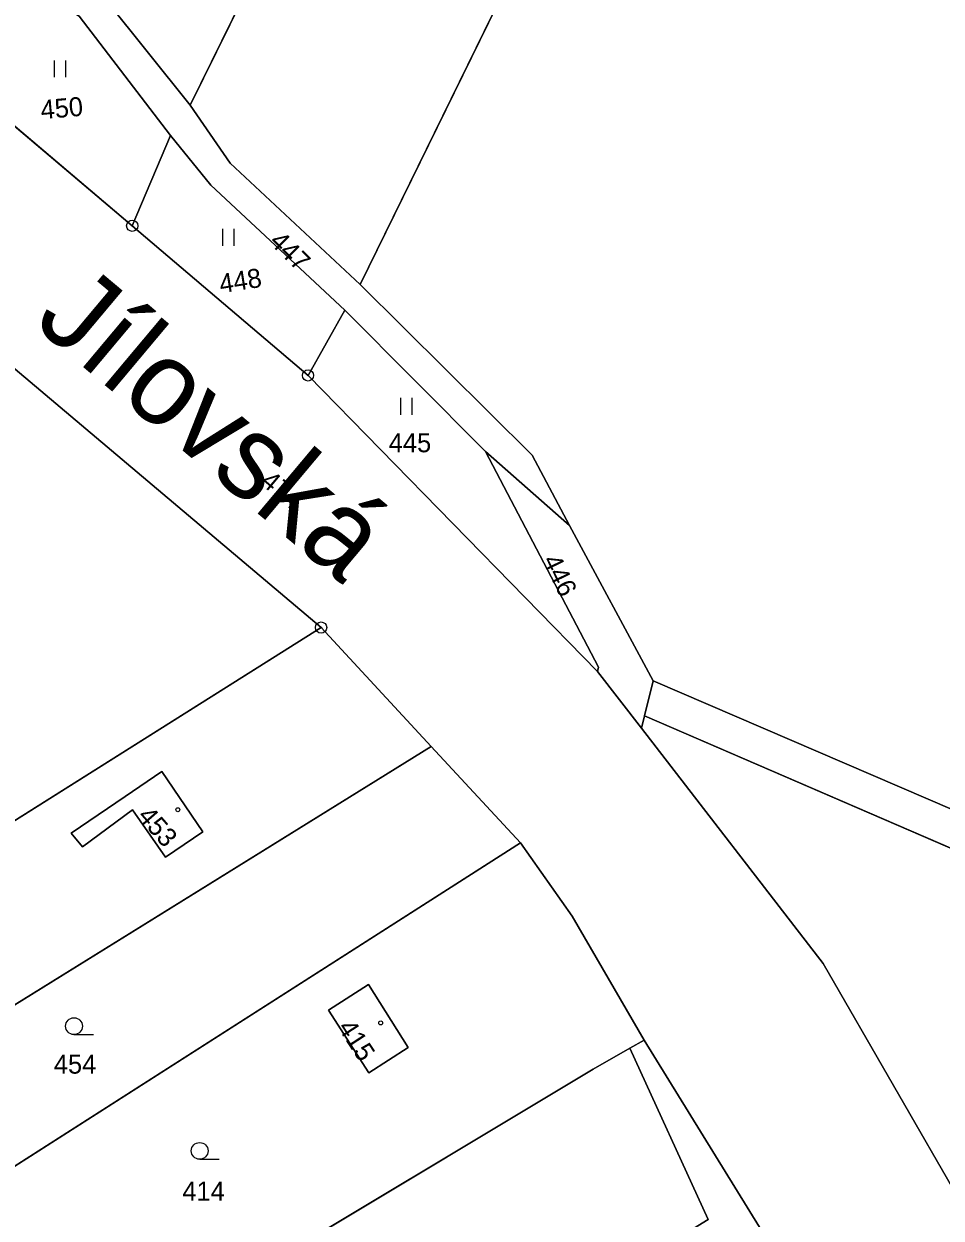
# Model space of a CAD drawing. Extents: x -689422 to -685210, y -987725 to -982160.
# Drawn here: x -686510.6 to -686428.7, y -986347 to -986240.3 of the extents above; entities that cross this region are included whole.
import ezdxf

# ---------------------------------------------------------------- set-up
doc = ezdxf.new("R2010")
doc.units = 0
for name, color, linetype in [('KN_Budovy', 7, 'Continuous'), ('KN_Hranice_parcel', 7, 'Continuous'), ('KN_Parcelni cisla', 7, 'Continuous'), ('KN_Polygon parcely', 7, 'Continuous'), ('KN_Popisy_pomistni nazvy nazvy ulic', 7, 'Continuous'), ('KN_POZEMKY_ORNA PUDA', 7, 'Continuous'), ('KN_POZEMKY_OSTATNI PLOCHA', 7, 'Continuous'), ('KN_POZEMKY_TTP', 7, 'Continuous'), ('KN_POZEMKY_ZAHRADA', 7, 'Continuous'), ('KN_POZEMKY_ZASTAVENA PLOCHA', 7, 'Continuous'), ('KN_VYUZITI_16_ostatni plocha_silnice', 7, 'Continuous'), ('KN_VYUZITI_17_ostatni plocha_ostatni komunikace', 7, 'Continuous'), ('KN_VYUZITI_26_ostatni plocha_jina plocha', 7, 'Continuous'), ('KN_VYUZITI_27_ostatni plocha_neplodna puda', 7, 'Continuous'), ('KN_Značky bodu BP', 7, 'Continuous'), ('KN_Značky budov', 7, 'Continuous'), ('KN_Značky kultur', 7, 'Continuous')]:
    doc.layers.add(name, color=color, linetype=linetype)

msp = doc.modelspace()

# ---------------------------------------------------------------- linework, layer by layer
at = {"layer": 'KN_Budovy'}
for points in [[(-686506.39, -986312.61), (-686505.37, -986313.82), (-686500.92, -986310.51), (-686497.95, -986314.75), (-686494.64, -986312.49), (-686498.28, -986307.11), (-686501.57, -986309.33)], [(-686483.39, -986328.41), (-686479.81, -986334), (-686476.27, -986331.74), (-686479.83, -986326.12)]]:
    msp.add_lwpolyline(points, close=True, dxfattribs=at)
at = {"layer": 'KN_Hranice_parcel'}
for p, q in [((-686434.61, -986123.54), (-686495.76, -986247.6)), ((-686416.35, -986132.67), (-686480.58, -986263.62)), ((-686518.71, -986243.33), (-686500.94, -986258.37)), ((-686497.53, -986250.29), (-686500.94, -986258.37)), ((-686500.94, -986258.37), (-686485.23, -986271.73)), ((-686481.93, -986265.9), (-686485.23, -986271.73)), ((-686469.39, -986278.52), (-686481.93, -986265.9)), ((-686512.36, -986270.37), (-686484.06, -986294.24)), ((-686485.23, -986271.73), (-686459.36, -986298.16)), ((-686461.87, -986285.13), (-686469.39, -986278.52)), ((-686461.87, -986285.13), (-686454.39, -986299)), ((-686484.06, -986294.24), (-686543.91, -986331.92)), ((-686474.22, -986304.87), (-686484.06, -986294.24)), ((-686459.36, -986298.16), (-686455.43, -986303.24)), ((-686454.39, -986299), (-686455.16, -986302.12)), ((-686427.48, -986310.59), (-686454.39, -986299)), ((-686455.16, -986302.12), (-686455.43, -986303.24)), ((-686455.43, -986303.24), (-686439.22, -986324.23)), ((-686466.26, -986313.46), (-686474.22, -986304.87)), ((-686466.26, -986313.46), (-686535.17, -986357.48)), ((-686439.22, -986324.23), (-686426.63, -986346.03)), ((-686456.47, -986331.81), (-686455.2, -986331.09)), ((-686444.9, -986347.8), (-686455.2, -986331.09))]:
    msp.add_line(p, q, dxfattribs=at)
for points in [[(-686495.76, -986247.6), (-686503.33, -986238.13), (-686513.07, -986231.64)], [(-686514.21, -986233.99), (-686505.68, -986239.66), (-686497.53, -986250.29)], [(-686480.58, -986263.62), (-686492.19, -986252.76), (-686495.76, -986247.6)], [(-686497.53, -986250.29), (-686493.91, -986254.75), (-686481.93, -986265.9)], [(-686480.58, -986263.62), (-686465.21, -986278.86), (-686461.87, -986285.13)], [(-686459.36, -986298.16), (-686459.27, -986297.77), (-686469.39, -986278.52)], [(-686455.16, -986302.12), (-686392.23, -986329.33), (-686385.28, -986329.18)], [(-686474.22, -986304.87), (-686539.62, -986345.41), (-686541.91, -986346.87)], [(-686506.39, -986312.61), (-686501.57, -986309.33), (-686498.28, -986307.11), (-686494.64, -986312.49), (-686497.95, -986314.75), (-686500.92, -986310.51), (-686505.37, -986313.82), (-686506.39, -986312.61)], [(-686455.2, -986331.09), (-686461.64, -986320.02), (-686466.26, -986313.46)], [(-686483.39, -986328.41), (-686479.83, -986326.12), (-686476.27, -986331.74), (-686479.81, -986334), (-686483.39, -986328.41)], [(-686501.91, -986379.33), (-686449.48, -986347.09), (-686456.47, -986331.81)], [(-686492.28, -986353.17), (-686459.77, -986333.67), (-686456.47, -986331.81)]]:
    msp.add_lwpolyline(points, dxfattribs=at)
at = {"layer": 'KN_Polygon parcely'}
for points in [[(-686456.78, -986112.97), (-686513.07, -986231.64), (-686503.33, -986238.13), (-686495.76, -986247.6), (-686434.61, -986123.54)], [(-686495.76, -986247.6), (-686492.19, -986252.76), (-686480.58, -986263.62), (-686416.35, -986132.67), (-686434.61, -986123.54)], [(-686461.87, -986285.13), (-686454.39, -986299), (-686427.48, -986310.59), (-686366.38, -986185.95), (-686387.98, -986178.41), (-686378.61, -986150.89), (-686416.35, -986132.67), (-686480.58, -986263.62), (-686465.21, -986278.86)], [(-686495.76, -986247.6), (-686503.33, -986238.13), (-686513.07, -986231.64), (-686530.46, -986220.75), (-686531.76, -986223.33), (-686514.21, -986233.99), (-686505.68, -986239.66), (-686497.53, -986250.29), (-686493.91, -986254.75), (-686481.93, -986265.9), (-686469.39, -986278.52), (-686461.87, -986285.13), (-686465.21, -986278.86), (-686480.58, -986263.62), (-686492.19, -986252.76)], [(-686518.71, -986243.33), (-686500.94, -986258.37), (-686497.53, -986250.29), (-686505.68, -986239.66), (-686514.21, -986233.99)], [(-686500.94, -986258.37), (-686485.23, -986271.73), (-686481.93, -986265.9), (-686493.91, -986254.75), (-686497.53, -986250.29)], [(-686459.36, -986298.16), (-686459.27, -986297.77), (-686469.39, -986278.52), (-686481.93, -986265.9), (-686485.23, -986271.73)], [(-686484.06, -986294.24), (-686512.36, -986270.37), (-686552.49, -986309.3), (-686543.91, -986331.92)], [(-686469.39, -986278.52), (-686459.27, -986297.77), (-686459.36, -986298.16), (-686455.43, -986303.24), (-686455.16, -986302.12), (-686454.39, -986299), (-686461.87, -986285.13)], [(-686546.45, -986333.52), (-686541.91, -986346.87), (-686539.62, -986345.41), (-686474.22, -986304.87), (-686484.06, -986294.24), (-686543.91, -986331.92)], [(-686455.43, -986303.24), (-686439.22, -986324.23), (-686426.63, -986346.03), (-686393.73, -986335.43), (-686385.28, -986329.18), (-686392.23, -986329.33), (-686455.16, -986302.12)], [(-686537.74, -986359.11), (-686535.17, -986357.48), (-686466.26, -986313.46), (-686474.22, -986304.87), (-686539.62, -986345.41), (-686541.91, -986346.87)], [(-686506.39, -986312.61), (-686505.37, -986313.82), (-686500.92, -986310.51), (-686497.95, -986314.75), (-686494.64, -986312.49), (-686498.28, -986307.11), (-686501.57, -986309.33)], [(-686506.39, -986312.61), (-686501.57, -986309.33), (-686498.28, -986307.11), (-686494.64, -986312.49), (-686497.95, -986314.75), (-686500.92, -986310.51), (-686505.37, -986313.82)], [(-686530.19, -986376.41), (-686492.28, -986353.17), (-686459.77, -986333.67), (-686456.47, -986331.81), (-686455.2, -986331.09), (-686461.64, -986320.02), (-686466.26, -986313.46), (-686535.17, -986357.48), (-686532.66, -986364.83)], [(-686483.39, -986328.41), (-686479.81, -986334), (-686476.27, -986331.74), (-686479.83, -986326.12)], [(-686483.39, -986328.41), (-686479.83, -986326.12), (-686476.27, -986331.74), (-686479.81, -986334)], [(-686528.35, -986396.6), (-686500.34, -986381.89), (-686444.9, -986347.8), (-686455.2, -986331.09), (-686456.47, -986331.81), (-686449.48, -986347.09), (-686501.91, -986379.33), (-686526.42, -986392.1), (-686530.52, -986394.23)], [(-686449.48, -986347.09), (-686456.47, -986331.81), (-686459.77, -986333.67), (-686492.28, -986353.17), (-686530.19, -986376.41), (-686526.42, -986392.1), (-686501.91, -986379.33)]]:
    msp.add_lwpolyline(points, close=True, dxfattribs=at)
for points in [[(-686328.73, -986199.25), (-686367.73, -986318.6), (-686370.59, -986322.73), (-686377.74, -986326.31), (-686391.61, -986325.86), (-686427.48, -986310.59), (-686454.39, -986299), (-686455.16, -986302.12), (-686392.23, -986329.33), (-686385.28, -986329.18), (-686377.99, -986329.38), (-686369.96, -986327.29), (-686367.41, -986325.32), (-686363.2, -986319.25), (-686341.46, -986252.16), (-686338.9, -986250.37), (-686326.23, -986250.94), (-686244.61, -986277.45), (-686243.82, -986274.27), (-686250.49, -986272.07), (-686287.61, -986260.01), (-686326.21, -986247.46), (-686339.73, -986247.04), (-686323.81, -986199.58)], [(-686563.88, -986223.26), (-686544.95, -986241.07), (-686539.46, -986246.23), (-686522.08, -986260.86), (-686522.73, -986261.63), (-686512.36, -986270.37), (-686484.06, -986294.24), (-686474.22, -986304.87), (-686466.26, -986313.46), (-686461.64, -986320.02), (-686455.2, -986331.09), (-686444.9, -986347.8), (-686427.11, -986376.67), (-686379.02, -986466.59), (-686355.06, -986513.03), (-686347.32, -986530.39), (-686283.4, -986653.69)], [(-686281.05, -986622.22), (-686339.04, -986505.86), (-686360.85, -986466.19), (-686363.74, -986460.93), (-686408.18, -986380.1), (-686426.63, -986346.03), (-686439.22, -986324.23), (-686455.43, -986303.24), (-686459.36, -986298.16), (-686485.23, -986271.73), (-686500.94, -986258.37), (-686518.71, -986243.33), (-686534.93, -986229.71)]]:
    msp.add_lwpolyline(points, dxfattribs=at)
at = {"layer": 'KN_POZEMKY_ORNA PUDA'}
for p, q in [((-686495.76, -986247.6), (-686434.61, -986123.54)), ((-686434.61, -986123.54), (-686495.76, -986247.6)), ((-686416.35, -986132.67), (-686480.58, -986263.62)), ((-686480.58, -986263.62), (-686416.35, -986132.67)), ((-686503.33, -986238.13), (-686495.76, -986247.6)), ((-686495.76, -986247.6), (-686503.33, -986238.13)), ((-686497.53, -986250.29), (-686505.68, -986239.66)), ((-686495.76, -986247.6), (-686492.19, -986252.76)), ((-686492.19, -986252.76), (-686495.76, -986247.6)), ((-686493.91, -986254.75), (-686497.53, -986250.29)), ((-686492.19, -986252.76), (-686480.58, -986263.62)), ((-686480.58, -986263.62), (-686492.19, -986252.76)), ((-686481.93, -986265.9), (-686493.91, -986254.75)), ((-686480.58, -986263.62), (-686465.21, -986278.86)), ((-686465.21, -986278.86), (-686480.58, -986263.62)), ((-686469.39, -986278.52), (-686481.93, -986265.9)), ((-686461.87, -986285.13), (-686469.39, -986278.52)), ((-686465.21, -986278.86), (-686461.87, -986285.13)), ((-686461.87, -986285.13), (-686465.21, -986278.86)), ((-686454.39, -986299), (-686461.87, -986285.13)), ((-686455.16, -986302.12), (-686454.39, -986299)), ((-686427.48, -986310.59), (-686454.39, -986299)), ((-686454.39, -986299), (-686427.48, -986310.59)), ((-686392.23, -986329.33), (-686455.16, -986302.12))]:
    msp.add_line(p, q, dxfattribs=at)
at = {"layer": 'KN_POZEMKY_OSTATNI PLOCHA'}
for p, q in [((-686518.71, -986243.33), (-686500.94, -986258.37)), ((-686500.94, -986258.37), (-686485.23, -986271.73)), ((-686484.06, -986294.24), (-686512.36, -986270.37)), ((-686485.23, -986271.73), (-686459.36, -986298.16)), ((-686469.39, -986278.52), (-686461.87, -986285.13)), ((-686459.27, -986297.77), (-686469.39, -986278.52)), ((-686461.87, -986285.13), (-686454.39, -986299)), ((-686474.22, -986304.87), (-686484.06, -986294.24)), ((-686459.36, -986298.16), (-686459.27, -986297.77)), ((-686455.43, -986303.24), (-686459.36, -986298.16)), ((-686459.36, -986298.16), (-686455.43, -986303.24)), ((-686454.39, -986299), (-686455.16, -986302.12)), ((-686455.16, -986302.12), (-686455.43, -986303.24)), ((-686455.43, -986303.24), (-686455.16, -986302.12)), ((-686455.16, -986302.12), (-686392.23, -986329.33)), ((-686455.43, -986303.24), (-686439.22, -986324.23)), ((-686439.22, -986324.23), (-686455.43, -986303.24)), ((-686466.26, -986313.46), (-686474.22, -986304.87)), ((-686461.64, -986320.02), (-686466.26, -986313.46)), ((-686455.2, -986331.09), (-686461.64, -986320.02)), ((-686439.22, -986324.23), (-686426.63, -986346.03)), ((-686426.63, -986346.03), (-686439.22, -986324.23)), ((-686456.47, -986331.81), (-686455.2, -986331.09)), ((-686449.48, -986347.09), (-686456.47, -986331.81)), ((-686455.2, -986331.09), (-686444.9, -986347.8)), ((-686444.9, -986347.8), (-686455.2, -986331.09))]:
    msp.add_line(p, q, dxfattribs=at)
at = {"layer": 'KN_POZEMKY_TTP'}
for p, q in [((-686505.68, -986239.66), (-686497.53, -986250.29)), ((-686500.94, -986258.37), (-686518.71, -986243.33)), ((-686497.53, -986250.29), (-686500.94, -986258.37)), ((-686500.94, -986258.37), (-686497.53, -986250.29)), ((-686497.53, -986250.29), (-686493.91, -986254.75)), ((-686493.91, -986254.75), (-686481.93, -986265.9)), ((-686485.23, -986271.73), (-686500.94, -986258.37)), ((-686485.23, -986271.73), (-686481.93, -986265.9)), ((-686481.93, -986265.9), (-686485.23, -986271.73)), ((-686481.93, -986265.9), (-686469.39, -986278.52)), ((-686459.36, -986298.16), (-686485.23, -986271.73)), ((-686469.39, -986278.52), (-686459.27, -986297.77)), ((-686459.27, -986297.77), (-686459.36, -986298.16))]:
    msp.add_line(p, q, dxfattribs=at)
at = {"layer": 'KN_POZEMKY_ZAHRADA'}
for p, q in [((-686512.36, -986270.37), (-686484.06, -986294.24)), ((-686484.06, -986294.24), (-686543.91, -986331.92)), ((-686543.91, -986331.92), (-686484.06, -986294.24)), ((-686484.06, -986294.24), (-686474.22, -986304.87)), ((-686539.62, -986345.41), (-686474.22, -986304.87)), ((-686474.22, -986304.87), (-686539.62, -986345.41)), ((-686474.22, -986304.87), (-686466.26, -986313.46)), ((-686498.28, -986307.11), (-686501.57, -986309.33)), ((-686494.64, -986312.49), (-686498.28, -986307.11)), ((-686501.57, -986309.33), (-686506.39, -986312.61)), ((-686505.37, -986313.82), (-686500.92, -986310.51)), ((-686500.92, -986310.51), (-686497.95, -986314.75)), ((-686506.39, -986312.61), (-686505.37, -986313.82)), ((-686497.95, -986314.75), (-686494.64, -986312.49)), ((-686466.26, -986313.46), (-686535.17, -986357.48)), ((-686535.17, -986357.48), (-686466.26, -986313.46)), ((-686466.26, -986313.46), (-686461.64, -986320.02)), ((-686461.64, -986320.02), (-686455.2, -986331.09)), ((-686479.83, -986326.12), (-686483.39, -986328.41)), ((-686476.27, -986331.74), (-686479.83, -986326.12)), ((-686483.39, -986328.41), (-686479.81, -986334)), ((-686479.81, -986334), (-686476.27, -986331.74)), ((-686459.77, -986333.67), (-686456.47, -986331.81)), ((-686456.47, -986331.81), (-686459.77, -986333.67)), ((-686455.2, -986331.09), (-686456.47, -986331.81)), ((-686456.47, -986331.81), (-686449.48, -986347.09)), ((-686492.28, -986353.17), (-686459.77, -986333.67)), ((-686459.77, -986333.67), (-686492.28, -986353.17))]:
    msp.add_line(p, q, dxfattribs=at)
at = {"layer": 'KN_POZEMKY_ZASTAVENA PLOCHA'}
for p, q in [((-686501.57, -986309.33), (-686498.28, -986307.11)), ((-686498.28, -986307.11), (-686494.64, -986312.49)), ((-686506.39, -986312.61), (-686501.57, -986309.33)), ((-686500.92, -986310.51), (-686505.37, -986313.82)), ((-686497.95, -986314.75), (-686500.92, -986310.51)), ((-686505.37, -986313.82), (-686506.39, -986312.61)), ((-686494.64, -986312.49), (-686497.95, -986314.75)), ((-686483.39, -986328.41), (-686479.83, -986326.12)), ((-686479.83, -986326.12), (-686476.27, -986331.74)), ((-686479.81, -986334), (-686483.39, -986328.41)), ((-686476.27, -986331.74), (-686479.81, -986334))]:
    msp.add_line(p, q, dxfattribs=at)
at = {"layer": 'KN_VYUZITI_16_ostatni plocha_silnice'}
for p, q in [((-686518.71, -986243.33), (-686500.94, -986258.37)), ((-686500.94, -986258.37), (-686485.23, -986271.73)), ((-686484.06, -986294.24), (-686512.36, -986270.37)), ((-686485.23, -986271.73), (-686459.36, -986298.16)), ((-686474.22, -986304.87), (-686484.06, -986294.24)), ((-686459.36, -986298.16), (-686455.43, -986303.24)), ((-686455.43, -986303.24), (-686439.22, -986324.23)), ((-686466.26, -986313.46), (-686474.22, -986304.87)), ((-686461.64, -986320.02), (-686466.26, -986313.46)), ((-686455.2, -986331.09), (-686461.64, -986320.02)), ((-686439.22, -986324.23), (-686426.63, -986346.03)), ((-686444.9, -986347.8), (-686455.2, -986331.09))]:
    msp.add_line(p, q, dxfattribs=at)
at = {"layer": 'KN_VYUZITI_17_ostatni plocha_ostatni komunikace'}
for p, q in [((-686469.39, -986278.52), (-686461.87, -986285.13)), ((-686459.27, -986297.77), (-686469.39, -986278.52)), ((-686461.87, -986285.13), (-686454.39, -986299)), ((-686459.36, -986298.16), (-686459.27, -986297.77)), ((-686455.43, -986303.24), (-686459.36, -986298.16)), ((-686454.39, -986299), (-686455.16, -986302.12)), ((-686455.16, -986302.12), (-686455.43, -986303.24))]:
    msp.add_line(p, q, dxfattribs=at)
at = {"layer": 'KN_VYUZITI_26_ostatni plocha_jina plocha'}
for p, q in [((-686455.43, -986303.24), (-686455.16, -986302.12)), ((-686455.16, -986302.12), (-686392.23, -986329.33)), ((-686439.22, -986324.23), (-686455.43, -986303.24)), ((-686426.63, -986346.03), (-686439.22, -986324.23))]:
    msp.add_line(p, q, dxfattribs=at)
at = {"layer": 'KN_VYUZITI_27_ostatni plocha_neplodna puda'}
for p, q in [((-686456.47, -986331.81), (-686455.2, -986331.09)), ((-686449.48, -986347.09), (-686456.47, -986331.81)), ((-686455.2, -986331.09), (-686444.9, -986347.8))]:
    msp.add_line(p, q, dxfattribs=at)
at = {"layer": 'KN_Značky bodu BP'}
for centre, radius in [((-686500.94, -986258.37), 0.5), ((-686500.94, -986258.37), 0.0303), ((-686485.23, -986271.73), 0.5), ((-686485.23, -986271.73), 0.0303), ((-686484.06, -986294.24), 0.5), ((-686484.06, -986294.24), 0.0303)]:
    msp.add_circle(centre, radius, dxfattribs=at)
at = {"layer": 'KN_Značky budov'}
for centre in [(-686496.86, -986310.51), (-686478.74, -986329.55)]:
    msp.add_circle(centre, 0.175, dxfattribs=at)
at = {"layer": 'KN_Značky kultur'}
for p, q in [((-686507.88, -986245.1), (-686507.88, -986243.6)), ((-686506.88, -986245.1), (-686506.88, -986243.6)), ((-686492.83, -986260.15), (-686492.83, -986258.65)), ((-686491.83, -986260.15), (-686491.83, -986258.65)), ((-686476.93, -986275.24), (-686476.93, -986273.74)), ((-686475.93, -986275.24), (-686475.93, -986273.74)), ((-686506.14, -986330.59), (-686504.39, -986330.59)), ((-686494.91, -986341.73), (-686493.16, -986341.73))]:
    msp.add_line(p, q, dxfattribs=at)
for centre in [(-686506.14, -986329.84), (-686494.91, -986340.98)]:
    msp.add_circle(centre, 0.75, dxfattribs=at)

# ---------------------------------------------------------------- texts
at = {"layer": 'KN_Parcelni cisla'}
for s, rotation, p in [('450', 5, (-686509.05, -986248.86)), ('447', 315, (-686488.76, -986259.87)), ('448', 9, (-686493.02, -986264.4)), ('474', 320, (-686489.55, -986281.38)), ('446', 296, (-686464.32, -986288.23)), ('453', 311, (-686500.54, -986311.13)), ('415', 303, (-686482.63, -986329.95))]:
    msp.add_text(s, height=1.7, rotation=rotation, dxfattribs=at).set_placement(p)
for s, p in [('445', (-686478.02, -986278.59)), ('454', (-686507.94, -986334.08)), ('414', (-686496.46, -986345.42))]:
    msp.add_text(s, height=1.7, dxfattribs=at).set_placement(p)
at = {"layer": 'KN_Popisy_pomistni nazvy nazvy ulic'}
msp.add_text('Jílovská', height=7.5, rotation=320, dxfattribs=at).set_placement((-686509.89, -986267.15))

doc.saveas('drawing.dxf')
